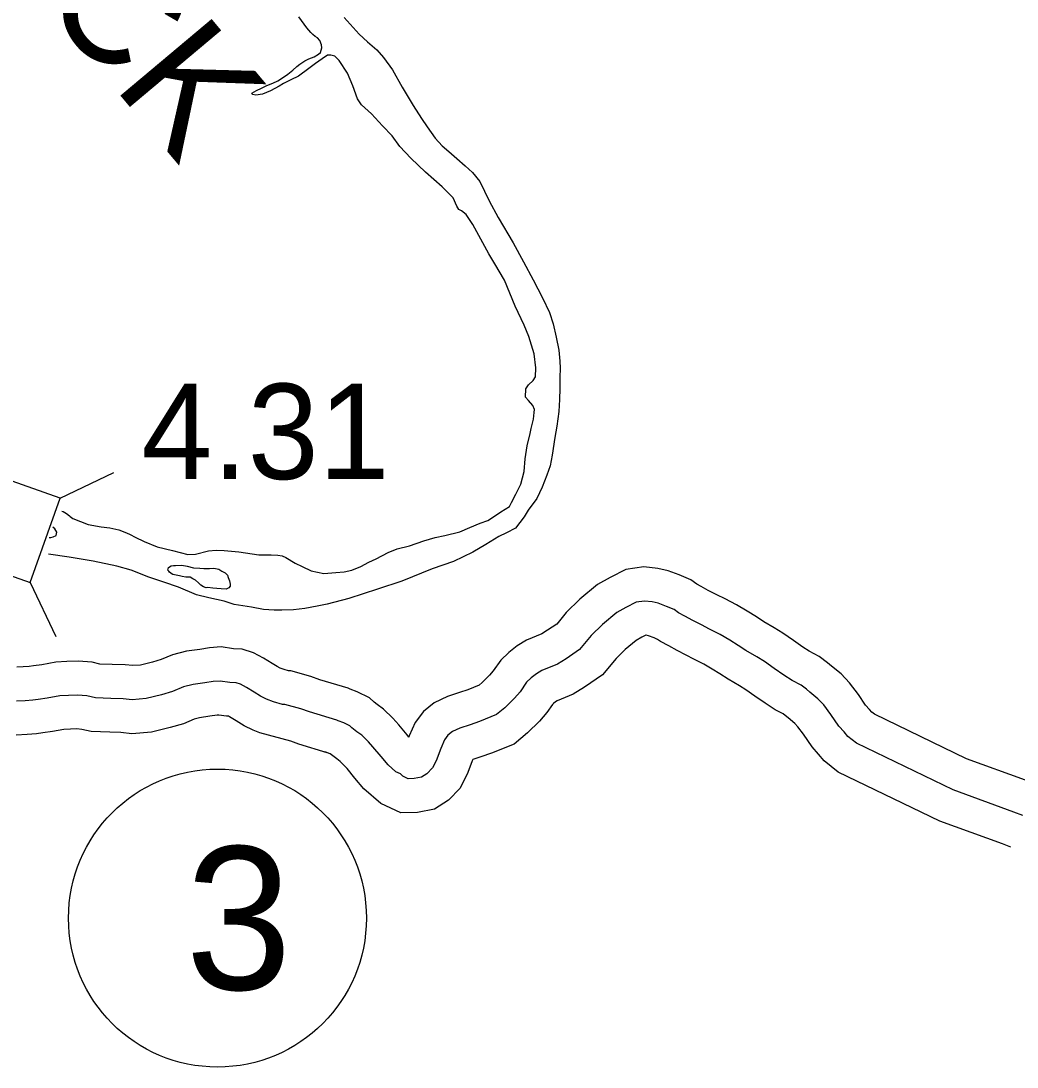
# Model space of a CAD drawing. Extents: x 31699 to 244310, y -8841 to 11474.
# Drawn here: x 135677.1 to 135971.4, y 2079.5 to 2388.4 of the extents above; entities that cross this region are included whole.
import ezdxf

# ---------------------------------------------------------------- set-up
doc = ezdxf.new("R2010")
doc.units = 0
for name, color, linetype in [('B_Logo', 7, 'Continuous'), ('R_Border Notes', 7, 'Continuous'), ('R_Draft', 7, 'Continuous'), ('R_XS_EARTHWORK_STAGE1', 7, 'Continuous'), ('S_AREA_CALC', 7, 'Continuous'), ('S_WALL', 7, 'Continuous')]:
    doc.layers.add(name, color=color, linetype=linetype)

msp = doc.modelspace()

# ---------------------------------------------------------------- linework, layer by layer
at = {"layer": 'B_Logo'}
for points in [[(135973.1, 2153.85), (135970.42, 2154.81), (135952.47, 2161.36), (135923.89, 2175.18), (135921.4, 2177.14), (135920.24, 2178.53), (135918.69, 2180.24), (135916.37, 2183.68), (135914.27, 2186.46), (135912.51, 2188.3), (135910.15, 2190.27), (135909.14, 2191.12), (135907.59, 2192.3), (135904.91, 2193.67), (135902.49, 2195.23), (135899.59, 2197.26), (135896.7, 2199.29), (135894.48, 2200.66), (135891.26, 2202.55), (135888.97, 2204.05), (135886.48, 2205.62), (135883.66, 2207.25), (135880.51, 2208.87), (135878.16, 2210.11), (135875.54, 2211.41), (135873.26, 2212.64), (135871.38, 2213.68), (135870.1, 2214.6), (135867.82, 2215.57), (135865.34, 2216.47), (135863.54, 2216.91), (135861.33, 2217.15), (135858.81, 2216.78), (135855.83, 2215.27), (135853.12, 2213.76), (135848.9, 2210.23), (135845.55, 2206.97), (135842.14, 2202.85), (135838.11, 2200.12), (135835.6, 2198.55), (135830.96, 2196.62), (135829.38, 2195.66), (135827.79, 2194.44), (135826.48, 2193.15), (135824.52, 2190.38), (135822.88, 2188.42), (135820.05, 2185.64), (135817.61, 2183.61), (135812.57, 2181.6), (135809.79, 2180.62), (135806.74, 2179.65), (135804.55, 2178.61), (135803.23, 2177.53), (135802.19, 2176.18), (135801.09, 2173.62), (135799.74, 2169.93)], [(135770.45, 2181.93), (135762.29, 2184.42), (135759.74, 2185.32), (135755.06, 2186.59), (135754.33, 2186.64), (135751.65, 2187.41), (135749.64, 2188.18), (135747.9, 2189.02), (135745.95, 2190.26), (135743.73, 2191.63), (135741.92, 2192.61), (135740.64, 2192.99), (135738.84, 2193.1), (135735.91, 2193.52), (135733.91, 2193.36), (135731.38, 2192.99), (135727.92, 2192.48), (135725.07, 2191.77), (135721.82, 2190.39), (135718.57, 2189.47), (135714.05, 2188.34), (135709.99, 2188.01), (135707.25, 2188.31), (135703.65, 2188.39), (135699.12, 2188.59), (135696.58, 2189.16), (135693.78, 2189.38), (135691.18, 2189.28), (135688.58, 2189.11), (135684.86, 2188.46), (135682.2, 2188.08), (135680.6, 2187.86), (135678.34, 2187.7), (135675.74, 2187.59)], [(135799.74, 2169.93), (135798.64, 2167.85), (135796.99, 2166.15), (135795.41, 2165.13), (135793.21, 2164.7), (135791.48, 2164.67), (135789.94, 2165.39), (135789.2, 2166.11), (135787.85, 2166.76), (135785.56, 2168.73), (135783.46, 2171.24), (135781.09, 2174.14), (135779.8, 2175.59), (135777.78, 2177.5), (135776.36, 2178.55), (135774.88, 2179.66), (135774.21, 2180.32), (135772.46, 2181.16), (135770.79, 2181.8), (135770.45, 2181.93)]]:
    msp.add_lwpolyline(points, dxfattribs=at)
at = {"layer": 'R_Border Notes'}
msp.add_circle((135735.14, 2123.53), 44, dxfattribs=at)
at = {"layer": 'R_Draft'}
for points in [[(135819.9, 2311.9), (135817.05, 2316.74), (135815.29, 2319.66), (135812.37, 2325.04), (135810.61, 2328.29), (135808.65, 2331.28), (135807.24, 2332.33), (135806.43, 2332.72), (135805.89, 2333.72), (135804.8, 2336.18), (135801.5, 2339.48), (135796.59, 2343.77), (135792.22, 2347.93), (135789.05, 2351.37), (135786.76, 2354.49), (135783.93, 2357.46), (135780.63, 2361.03), (135777.67, 2363.67), (135776.52, 2365.4), (135775.15, 2369.26), (135773.58, 2372.98), (135771.08, 2376.76), (135769.86, 2378.01), (135768.6, 2378.34), (135767.66, 2378.33), (135766.07, 2377.24), (135764.15, 2375.89), (135762.17, 2374.4), (135759.06, 2372.17), (135756.8, 2371.08), (135754.68, 2369.99), (135753.42, 2369.17), (135750.77, 2367.81), (135748.44, 2366.85), (135746.51, 2366.5), (135745.58, 2366.69), (135745.31, 2367.09), (135746.7, 2367.91), (135748.16, 2368.59), (135749.68, 2369.4), (135751.48, 2370.09), (135752.94, 2370.77), (135754.33, 2371.59), (135755.92, 2372.74), (135757.37, 2373.89), (135758.56, 2374.97), (135759.49, 2375.71), (135760.95, 2376.66), (135762.14, 2377.27), (135763.73, 2377.82), (135764.99, 2378.63), (135765.59, 2379.11), (135765.97, 2380.45), (135765.9, 2381.38), (135765.35, 2382.64), (135764.68, 2383.44), (135764.01, 2383.83), (135763.34, 2384.42), (135762.73, 2385.02), (135761.52, 2386.41), (135759.22, 2389.66)], [(135772.55, 2389.46), (135777, 2384.49), (135779.49, 2382.25), (135780.83, 2381.13), (135782.24, 2379.94), (135784.2, 2377.62), (135786.83, 2374.04), (135789.68, 2368.87), (135792.94, 2363.49), (135795.44, 2359.65), (135797.13, 2357.19), (135799.5, 2353.81), (135801.52, 2351.56), (135803.47, 2349.85), (135805.89, 2347.8), (135808.31, 2345.62), (135810.53, 2343.71), (135812.62, 2340.99), (135815.41, 2335.35), (135818.05, 2330.37), (135822.46, 2322.87), (135825.58, 2317.29), (135828.43, 2311.98), (135831.15, 2306.67), (135833.19, 2302.35), (135834.29, 2298.96), (135835.19, 2295.09), (135835.96, 2291.23), (135836.26, 2287.96), (135836.41, 2285.89), (135836.31, 2283.16), (135836.27, 2279.95), (135836.17, 2276.61), (135835.94, 2273.14), (135835.38, 2268.73), (135834.81, 2265.39)], [(135689.17, 2243.72), (135689.57, 2243.58), (135690.51, 2242.99), (135691.39, 2242.27), (135691.59, 2242.07), (135692.39, 2241.54), (135694.67, 2240.63), (135696.94, 2239.79), (135700.75, 2239.09), (135703.35, 2238.71), (135706.02, 2238.21), (135708.23, 2237.29), (135709.31, 2236.77), (135710.85, 2236.05), (135713.46, 2234.74), (135717.34, 2233.18), (135721.82, 2232.02), (135724.15, 2231.45), (135726.36, 2230.93), (135728.69, 2231.02), (135732.48, 2232), (135734.75, 2232.15), (135737.15, 2232.11), (135741.42, 2231.68), (135747.36, 2230.81), (135750.96, 2230.78), (135752.96, 2230.73), (135754.29, 2230.54), (135755.37, 2229.95), (135758.11, 2228.31), (135760.19, 2227.33), (135762.87, 2226.09), (135766.54, 2225.26), (135770.07, 2225.56), (135772.6, 2225.79), (135774.8, 2226.21), (135777.45, 2227.37), (135779.84, 2228.6), (135782.03, 2229.62), (135785.61, 2231.52), (135788.2, 2232.55), (135791.86, 2233.45), (135796.11, 2234.96), (135799.44, 2235.93), (135802.36, 2236.5), (135806.75, 2237.61), (135809.67, 2238.9), (135812.79, 2240.14), (135815.05, 2240.96), (135816.71, 2242.04), (135818.83, 2243.53), (135821.41, 2245.09), (135822, 2246.24), (135823.31, 2248.72), (135824.81, 2251.67), (135825.78, 2255.42), (135826.08, 2259.09), (135826.64, 2262.97), (135827.54, 2266.58), (135827.85, 2268.05), (135828.49, 2270.86), (135828.74, 2272.8), (135828.8, 2273.74), (135828.26, 2274.93), (135827.04, 2276.39), (135826.1, 2277.38), (135826.28, 2279.79), (135827, 2280.99), (135828.45, 2282.28), (135829.11, 2283.35), (135829.15, 2285.96), (135828.71, 2290.16), (135827.13, 2295.28), (135825.76, 2298.6), (135823.11, 2304.25), (135819.9, 2311.9)], [(135834.81, 2265.39), (135834.06, 2260.24), (135833.43, 2257.03), (135832.45, 2254.28), (135831.09, 2250.8), (135829.45, 2247.38), (135826.89, 2243.95), (135825.71, 2242), (135823.14, 2238.7), (135820.55, 2237.28), (135818.3, 2236.19), (135814.39, 2233.81), (135810.54, 2231.57), (135804.84, 2228.84), (135798.53, 2226.64), (135789.56, 2223.02), (135782.39, 2220.68), (135773.95, 2217.86), (135767.56, 2216.19), (135764.64, 2215.63), (135760.98, 2214.92), (135757.65, 2214.56), (135754.12, 2214.46), (135751.85, 2214.43), (135748.78, 2214.67), (135745.18, 2215.3), (135740.1, 2216.12), (135737.16, 2217.09), (135732.62, 2218.05), (135728.94, 2219.01), (135723.65, 2221.23), (135719.31, 2222.72), (135714.89, 2224.21), (135709.61, 2226.23), (135705.4, 2227.45), (135698.38, 2228.92), (135691.31, 2230.05), (135685.22, 2231.02)], [(135685.43, 2235.89), (135685.87, 2235.94), (135686.61, 2236.09), (135687.47, 2236.5), (135687.65, 2237.5), (135687.11, 2238.43), (135686.55, 2238.97)], [(135729.58, 2222.48), (135728.63, 2223.26), (135727.89, 2223.66), (135727.09, 2224.18), (135725.82, 2224.23), (135724.69, 2224.41), (135723.95, 2224.6), (135723.41, 2224.73), (135722.41, 2224.85), (135721.95, 2224.97), (135721.48, 2225.23), (135721.34, 2225.36), (135721, 2225.63), (135720.73, 2225.96), (135720.46, 2226.29), (135720.72, 2227.09), (135721.44, 2227.5), (135722.11, 2227.65), (135722.77, 2227.65), (135724.57, 2227.75), (135726.18, 2227.44)], [(135726.18, 2227.44), (135728.05, 2226.93), (135729.92, 2226.89), (135731.12, 2226.77), (135732.78, 2226.8), (135734.05, 2226.81), (135735.58, 2226.57), (135736.46, 2225.98), (135737.4, 2225.46), (135738.08, 2224.8), (135738.28, 2224.07), (135738.7, 2223.14), (135738.91, 2222.14), (135738.92, 2221.54), (135738.53, 2221.07), (135737.67, 2220.66), (135736.2, 2220.7), (135734.93, 2220.82), (135733.8, 2220.94), (135732.26, 2221.18), (135731.8, 2221.04), (135730.99, 2221.3), (135730.25, 2221.82), (135729.58, 2222.48)]]:
    msp.add_lwpolyline(points, dxfattribs=at)
at = {"layer": 'R_XS_EARTHWORK_STAGE1'}
for p, q in [((135688.65, 2247.48), (135704.54, 2255.05)), ((135679.84, 2222.59), (135687.41, 2206.71))]:
    msp.add_line(p, q, dxfattribs=at)
msp.add_lwpolyline([(135605.18, 2249.04), (135679.84, 2222.59), (135688.65, 2247.48), (135614, 2273.92)], close=True, dxfattribs=at)
at = {"layer": 'S_AREA_CALC'}
for points in [[(135973.82, 2164.21), (135956.37, 2170.58), (135929.23, 2183.7), (135928.41, 2184.34), (135927.79, 2185.09), (135926.58, 2186.43), (135924.51, 2189.5), (135921.9, 2192.95), (135919.36, 2195.61), (135916.58, 2197.93), (135915.4, 2198.93), (135912.93, 2200.81), (135909.9, 2202.34), (135908.08, 2203.53), (135905.33, 2205.45), (135902.2, 2207.65), (135899.64, 2209.23), (135896.54, 2211.05), (135894.38, 2212.46), (135891.65, 2214.19), (135888.45, 2216.03), (135885.12, 2217.75), (135882.71, 2219.02), (135880.15, 2220.29), (135878.06, 2221.41), (135876.73, 2222.15), (135875.03, 2223.37), (135871.49, 2224.88), (135868.24, 2226.05), (135865.26, 2226.78), (135861.14, 2227.22), (135855.74, 2226.43), (135851.14, 2224.1), (135847.43, 2222.04), (135842.2, 2217.66), (135838.19, 2213.77), (135835.35, 2210.33), (135832.65, 2208.5), (135830.99, 2207.46), (135826.43, 2205.56), (135823.71, 2203.92), (135821.21, 2201.99), (135818.84, 2199.67), (135816.59, 2196.49), (135815.52, 2195.21), (135813.33, 2193.06), (135812.42, 2192.3), (135809.07, 2190.97), (135806.61, 2190.11), (135803.06, 2188.97), (135799.15, 2187.12), (135796.01, 2184.53), (135793.5, 2181.3), (135791.79, 2177.32), (135791.64, 2176.92)], [(135969.5, 2144.51), (135967.01, 2145.41), (135948.57, 2152.14), (135918.55, 2166.65), (135914.38, 2169.94), (135912.69, 2171.97), (135910.8, 2174.06), (135908.24, 2177.86), (135906.64, 2179.96), (135905.67, 2180.99), (135903.72, 2182.61), (135902.88, 2183.32), (135902.26, 2183.8), (135899.91, 2184.99), (135896.9, 2186.94), (135893.85, 2189.07), (135891.2, 2190.94), (135889.33, 2192.09), (135885.98, 2194.05), (135883.56, 2195.65), (135881.32, 2197.06), (135878.87, 2198.47), (135875.89, 2200), (135873.61, 2201.2), (135870.94, 2202.53), (135868.46, 2203.87), (135866.03, 2205.22), (135865.17, 2205.83), (135864.16, 2206.26), (135862.44, 2206.88), (135861.81, 2207.04), (135861.73, 2207.05), (135860.52, 2206.43), (135858.81, 2205.48), (135855.6, 2202.79), (135852.9, 2200.18), (135848.93, 2195.38), (135843.57, 2191.74), (135840.21, 2189.64), (135835.5, 2187.67), (135835.04, 2187.4), (135834.37, 2186.88), (135834.11, 2186.63), (135832.44, 2184.27), (135830.23, 2181.63), (135826.77, 2178.23), (135822.8, 2174.91), (135816.08, 2172.23), (135812.97, 2171.14), (135810.58, 2170.38), (135810.39, 2169.93), (135809.13, 2166.5)], [(135773.71, 2191.39), (135765.41, 2193.92), (135762.72, 2194.87), (135756.77, 2196.49), (135756.1, 2196.54), (135754.82, 2196.9), (135753.62, 2197.36), (135752.77, 2197.77), (135751.26, 2198.73), (135748.73, 2200.3), (135745.76, 2201.89), (135742.41, 2202.9), (135739.86, 2203.06), (135736.22, 2203.58), (135732.78, 2203.3), (135729.92, 2202.88), (135725.98, 2202.3), (135721.89, 2201.28), (135718.5, 2199.84), (135716, 2199.14), (135712.43, 2198.24), (135710.13, 2198.06), (135707.91, 2198.3), (135703.99, 2198.39), (135700.44, 2198.54), (135698.08, 2199.07), (135693.98, 2199.4), (135690.65, 2199.27), (135687.39, 2199.05), (135683.3, 2198.34), (135680.82, 2197.99), (135679.55, 2197.81), (135677.78, 2197.68), (135675.84, 2197.6)], [(135791.71, 2176.96), (135791.17, 2177.61), (135788.71, 2180.62), (135786.99, 2182.56), (135784.2, 2185.18), (135782.35, 2186.56), (135781.4, 2187.27), (135780.02, 2188.61), (135776.44, 2190.34), (135774.38, 2191.14), (135773.71, 2191.39)], [(135767.54, 2172.37), (135759.16, 2174.92), (135756.77, 2175.76), (135747.62, 2178.24), (135745.66, 2178.99), (135743.02, 2180.27), (135740.63, 2181.79), (135738.73, 2182.97), (135738.48, 2183.1), (135737.83, 2183.14), (135735.59, 2183.47), (135735.04, 2183.42), (135732.84, 2183.1), (135729.87, 2182.66), (135728.25, 2182.25), (135725.15, 2180.93), (135721.14, 2179.81), (135715.68, 2178.44), (135709.85, 2177.97), (135706.6, 2178.32), (135703.32, 2178.4), (135697.8, 2178.64), (135695.08, 2179.25), (135693.57, 2179.37), (135691.71, 2179.29), (135689.78, 2179.17), (135686.42, 2178.58), (135683.58, 2178.18), (135681.66, 2177.91), (135678.91, 2177.71), (135675.65, 2177.58)], [(135809.13, 2166.5), (135806.81, 2161.91), (135803.38, 2158.37), (135799.22, 2155.69), (135794.26, 2154.71), (135789.35, 2154.64), (135783.43, 2157.38), (135778.42, 2161.68), (135775.76, 2164.86), (135773.47, 2167.66), (135772.62, 2168.62), (135771.35, 2169.81), (135770.38, 2170.53), (135768.44, 2171.99), (135767.2, 2172.47), (135766.86, 2172.6)]]:
    msp.add_lwpolyline(points, dxfattribs=at)

# ---------------------------------------------------------------- texts
at = {"layer": 'R_Border Notes'}
msp.add_text('3', height=42.24, dxfattribs=at).set_placement((135725.69, 2102.41))
at = {"layer": 'R_Draft'}
msp.add_text('ROCK', height=35.2, rotation=310, dxfattribs=at).set_placement((135636.74, 2449.47))
at = {"layer": 'S_WALL'}
msp.add_text('4.31', height=28.16, dxfattribs=at).set_placement((135712.69, 2253.16))

doc.saveas('drawing.dxf')
